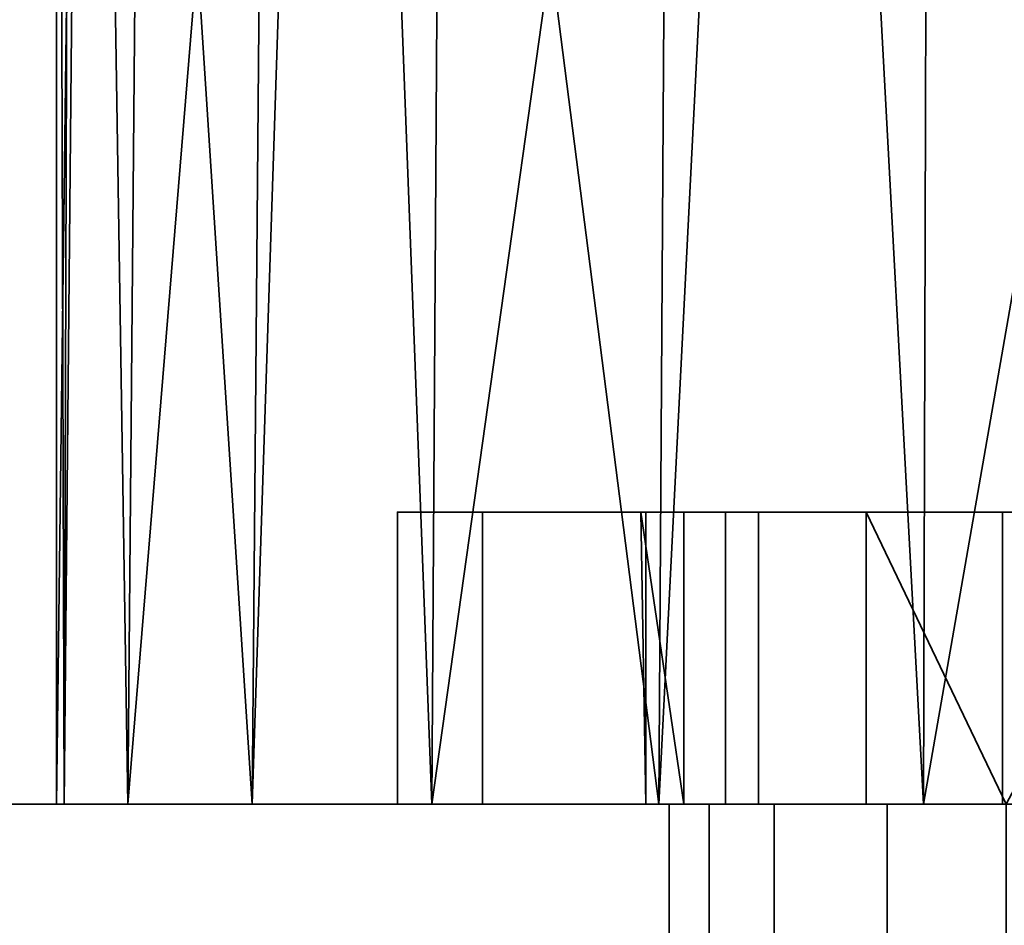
# Model space of a CAD drawing. Header units: millimetres. Extents: x -625 to 3625, y -115 to 71.
# Tile 777 of 1056: x 2541 to 2551, y 12 to 21. Entities that reach past the tile are written whole.
import ezdxf

# ---------------------------------------------------------------- set-up
doc = ezdxf.new("R2010")
doc.units = ezdxf.units.MM
doc.layers.add('151', color=7, linetype='Continuous', true_color=0xffffff)

# ---------------------------------------------------------------- blocks, each defined once
blk = doc.blocks.new('UG_SURFACE_003')
at = {"layer": '151', "color": 252, "linetype": 'Continuous', "lineweight": 35}
for points in [[(3625, -31, 2235), (3625, 69, 2235), (2275, 69, 2235), (2275, -31, 2235)], [(2425, -31, 2085), (2425, 69, 2085), (3475, 69, 2085), (3475, -31, 2085)]]:
    blk.add_3dface(points, dxfattribs=at)
blk = doc.blocks.new('UG_SURFACE_157')
at = {"layer": '151', "color": 43, "linetype": 'Continuous', "lineweight": 35}
for points in [[(2541.082, 13, 1105.568), (2541.164, 39, 1105.559), (2541, 39, 1104)], [(2541, 13, 1104), (2541, 39, 1104), (2541.328, 39, 1100.881)], [(2541.328, 39, 1100.881), (2541.734, 13, 1099.365), (2541, 13, 1104)], [(2541, 39, 1104), (2541, 13, 1104), (2541.082, 13, 1105.568)], [(2541.328, 39, 1107.119), (2541.082, 13, 1105.568), (2543.01, 13, 1111.5)], [(2541.328, 39, 1107.119), (2541.164, 39, 1105.559), (2541.082, 13, 1105.568)], [(2543.01, 13, 1111.5), (2543.234, 39, 1111.4), (2541.328, 39, 1107.119)], [(2541.328, 39, 1100.881), (2541.959, 39, 1099.465), (2541.734, 13, 1099.365)], [(2541.734, 13, 1099.365), (2541.959, 39, 1099.465), (2543.865, 39, 1095.183)], [(2543.865, 39, 1095.183), (2544.853, 13, 1093.963), (2541.734, 13, 1099.365)], [(2543.865, 39, 1112.817), (2543.01, 13, 1111.5), (2547.183, 13, 1116.135)], [(2543.865, 39, 1112.817), (2543.234, 39, 1111.4), (2543.01, 13, 1111.5)], [(2547.183, 13, 1116.135), (2547.348, 39, 1115.953), (2543.865, 39, 1112.817)], [(2543.865, 39, 1095.183), (2545.017, 39, 1094.146), (2544.853, 13, 1093.963)], [(2544.853, 13, 1093.963), (2545.017, 39, 1094.146), (2548.5, 39, 1091.01)], [(2548.5, 39, 1091.01), (2549.899, 13, 1090.297), (2544.853, 13, 1093.963)], [(2548.5, 39, 1116.99), (2547.183, 13, 1116.135), (2552.881, 13, 1118.672)], [(2548.5, 39, 1116.99), (2547.348, 39, 1115.953), (2547.183, 13, 1116.135)], [(2552.881, 13, 1118.672), (2552.957, 39, 1118.439), (2548.5, 39, 1116.99)], [(2548.5, 39, 1091.01), (2549.975, 39, 1090.53), (2549.899, 13, 1090.297)], [(2549.899, 13, 1090.297), (2549.975, 39, 1090.53), (2554.432, 39, 1089.082)], [(2554.432, 39, 1089.082), (2556, 13, 1089), (2549.899, 13, 1090.297)], [(2544.5, 13, 993.5), (2544.5, 16, 993.5), (2545.375, 16, 989.099), (2545.375, 13, 989.099)], [(2544.5, 13, 1014.5), (2544.5, 16, 1014.5), (2544.5, 16, 993.5), (2544.5, 13, 993.5)], [(2545.375, 13, 1018.901), (2545.375, 16, 1018.901), (2544.5, 16, 1014.5), (2544.5, 13, 1014.5)], [(2544.5, 16, 1014.5), (2547.049, 16, 1012.941), (2547, 16, 1012)], [(2544.5, 16, 1014.5), (2545.375, 16, 1018.901), (2548.206, 16, 1016.5), (2547.049, 16, 1012.941)], [(2545.375, 16, 989.099), (2544.5, 16, 993.5), (2549.312, 16, 1005.978), (2552.339, 16, 1003.778)], [(2547, 16, 1012), (2547.441, 16, 1009.219), (2544.5, 16, 993.5), (2544.5, 16, 1014.5)], [(2547.441, 16, 1009.219), (2549.312, 16, 1005.978), (2544.5, 16, 993.5)], [(2545.375, 13, 989.099), (2545.375, 16, 989.099), (2547.868, 16, 985.368), (2547.868, 13, 985.368)], [(2547.868, 13, 1022.632), (2547.868, 16, 1022.632), (2545.375, 16, 1018.901), (2545.375, 13, 1018.901)], [(2547.868, 16, 985.368), (2545.375, 16, 989.099), (2552.339, 16, 1003.778), (2556, 16, 1003)], [(2545.375, 16, 1018.901), (2547.868, 16, 1022.632), (2550.71, 16, 1019.281), (2548.206, 16, 1016.5)], [(2547.441, 13, 1009.219), (2547.441, 16, 1009.219), (2547, 16, 1012)], [(2547, 16, 1012), (2547.049, 13, 1012.941), (2547.441, 13, 1009.219)], [(2547, 16, 1012), (2547.049, 16, 1012.941), (2547.049, 13, 1012.941)], [(2547.049, 13, 1012.941), (2547.049, 16, 1012.941), (2548.206, 16, 1016.5), (2548.206, 13, 1016.5)], [(2549.312, 13, 1005.978), (2549.312, 16, 1005.978), (2547.441, 16, 1009.219), (2547.441, 13, 1009.219)], [(2547.868, 13, 985.368), (2547.868, 16, 985.368), (2551.599, 16, 982.875), (2551.599, 13, 982.875)], [(2551.599, 13, 1025.125), (2551.599, 16, 1025.125), (2547.868, 16, 1022.632), (2547.868, 13, 1022.632)], [(2556, 16, 1003), (2556, 16, 982), (2551.599, 16, 982.875), (2547.868, 16, 985.368)], [(2554.129, 16, 1020.803), (2550.71, 16, 1019.281), (2547.868, 16, 1022.632), (2551.599, 16, 1025.125)], [(2548.206, 13, 1016.5), (2548.206, 16, 1016.5), (2550.71, 16, 1019.281), (2550.71, 13, 1019.281)], [(2549.312, 16, 1005.978), (2549.312, 13, 1005.978), (2550.75, 13, 1004.69)], [(2550.75, 13, 1004.69), (2552.339, 16, 1003.778), (2549.312, 16, 1005.978)], [(2550.71, 13, 1019.281), (2550.71, 16, 1019.281), (2554.129, 16, 1020.803), (2554.129, 13, 1020.803)], [(2556, 0, 1190), (2556, 13, 1190), (2530, 13, 1186.5), (2530, 0, 1186.5)], [(2530, 0, 951.5), (2530, 13, 951.5), (2556, 13, 948), (2556, 0, 948)], [(2530, 13, 951.5), (2549.899, 13, 1090.297), (2545.375, 13, 1018.901), (2544.5, 13, 1014.5)], [(2544.5, 13, 1014.5), (2544.5, 13, 993.5), (2530, 13, 951.5)], [(2530, 13, 951.5), (2530, 13, 1186.5), (2541.082, 13, 1105.568), (2541, 13, 1104)], [(2556, 13, 948), (2530, 13, 951.5), (2551.599, 13, 982.875), (2556, 13, 982)], [(2544.5, 13, 993.5), (2545.375, 13, 989.099), (2530, 13, 951.5)], [(2530, 13, 1186.5), (2543.01, 13, 1111.5), (2541.082, 13, 1105.568)], [(2545.375, 13, 989.099), (2547.868, 13, 985.368), (2530, 13, 951.5)], [(2541, 13, 1104), (2541.734, 13, 1099.365), (2530, 13, 951.5)], [(2547.868, 13, 985.368), (2551.599, 13, 982.875), (2530, 13, 951.5)], [(2541.734, 13, 1099.365), (2544.853, 13, 1093.963), (2530, 13, 951.5)], [(2530, 13, 1186.5), (2547.183, 13, 1116.135), (2543.01, 13, 1111.5)], [(2530, 13, 1186.5), (2552.881, 13, 1118.672), (2547.183, 13, 1116.135)], [(2559.119, 13, 1118.672), (2552.881, 13, 1118.672), (2530, 13, 1186.5), (2556, 13, 1190)], [(2544.853, 13, 1093.963), (2549.899, 13, 1090.297), (2530, 13, 951.5)], [(2549.899, 13, 1090.297), (2547.868, 13, 1022.632), (2545.375, 13, 1018.901)], [(2547.049, 13, 1012.941), (2548.206, 13, 1016.5), (2547.699, 13, 1014.767)], [(2547.441, 13, 1009.219), (2547.049, 13, 1012.941), (2547.289, 13, 1011.173)], [(2547.699, 13, 1014.767), (2547.289, 13, 1011.173), (2547.049, 13, 1012.941)], [(2547.289, 0, 1011.173), (2547.289, 13, 1011.173), (2547.699, 13, 1014.767), (2547.699, 0, 1014.767)], [(2548.368, 0, 1007.721), (2548.368, 13, 1007.721), (2547.289, 13, 1011.173), (2547.289, 0, 1011.173)], [(2547.289, 13, 1011.173), (2548.368, 13, 1007.721), (2547.441, 13, 1009.219)], [(2549.312, 13, 1005.978), (2547.441, 13, 1009.219), (2548.368, 13, 1007.721)], [(2547.699, 0, 1014.767), (2547.699, 13, 1014.767), (2549.527, 13, 1017.888), (2549.527, 0, 1017.888)], [(2549.527, 13, 1017.888), (2547.699, 13, 1014.767), (2548.206, 13, 1016.5)], [(2551.599, 13, 1025.125), (2547.868, 13, 1022.632), (2549.899, 13, 1090.297)], [(2548.206, 13, 1016.5), (2550.71, 13, 1019.281), (2549.527, 13, 1017.888)], [(2550.75, 0, 1005), (2550.75, 13, 1005), (2548.368, 13, 1007.721), (2548.368, 0, 1007.721)], [(2548.368, 13, 1007.721), (2550.75, 13, 1005), (2550.75, 13, 1004.69), (2549.312, 13, 1005.978)], [(2549.527, 0, 1017.888), (2549.527, 13, 1017.888), (2552.461, 13, 1020.002), (2552.461, 0, 1020.002)], [(2552.461, 13, 1020.002), (2549.527, 13, 1017.888), (2550.71, 13, 1019.281)], [(2549.899, 13, 1090.297), (2556, 13, 1089), (2556, 13, 1026), (2551.599, 13, 1025.125)], [(2550.71, 13, 1019.281), (2554.129, 13, 1020.803), (2552.461, 13, 1020.002)]]:
    blk.add_3dface(points, dxfattribs=at)
blk = doc.blocks.new('UG_SURFACE_178')
at = {"layer": '151', "color": 31, "linetype": 'Continuous', "lineweight": 35}
for points in [[(3460.75, -34.75, 2069.25), (3460.75, 50.25, 2069.25), (2439.25, 50.25, 2069.25), (2439.25, -34.75, 2069.25)], [(3400.75, 45.25, 2009.25), (3400.75, 5, 2009.25), (2499.25, 5, 2009.25), (2499.25, 45.25, 2009.25)], [(3408.5, 13, 2017), (3408.5, 5, 2017), (2491.5, 5, 2017), (2491.5, 13, 2017)], [(3404.5, 13, 2013), (3408.5, 13, 2017), (2491.5, 13, 2017), (2495.5, 13, 2013)], [(3404.5, 5, 2013), (3404.5, 13, 2013), (2495.5, 13, 2013), (2495.5, 5, 2013)]]:
    blk.add_3dface(points, dxfattribs=at)
blk = doc.blocks.new('UG_SURFACE_179')
at = {"layer": '151', "color": 7, "linetype": 'Continuous', "lineweight": 35}
for points in [[(3400.75, 5, 2009.25), (3400.75, 45.25, 2009.25), (2499.25, 45.25, 2009.25), (2499.25, 5, 2009.25)], [(2499.5, 5, 2009), (2499.5, 45.25, 2009), (3400.5, 45.25, 2009), (3400.5, 5, 2009)]]:
    blk.add_3dface(points, dxfattribs=at)

msp = doc.modelspace()

# ---------------------------------------------------------------- linework, layer by layer
at = {"layer": '151', "color": 252, "linetype": 'Continuous', "lineweight": -3, "true_color": 0x939598}
for p, q in [((2544.5, 13, 1014.5), (2544.5, 16, 1014.5)), ((2544.5, 13, 993.5), (2544.5, 16, 993.5)), ((2544.5, 16, 1014.5), (2544.5, 16, 993.5)), ((3408.5, 13, 2017), (2491.5, 13, 2017)), ((3404.5, 13, 2013), (2495.5, 13, 2013)), ((2544.5, 13, 1014.5), (2544.5, 13, 993.5))]:
    msp.add_line(p, q, dxfattribs=at)
at = {"layer": '151', "color": 252, "linetype": 'Continuous', "lineweight": -3, "true_color": 0x939598, "extrusion": (0, 1, 0)}
msp.add_circle((-2556, 1012, 16), 9, dxfattribs=at)
at = {"layer": '151', "color": 252, "linetype": 'Continuous', "lineweight": -3, "true_color": 0x939598, "extrusion": (0, -1, 0)}
msp.add_circle((2556, 1104, -13), 15, dxfattribs=at)
for centre, start, end in [((2556, 1014.5, -16), 360, 180), ((2556, 993.5, -16), 180, 0), ((2556, 993.5, -13), 180, 0), ((2556, 1014.5, -13), 360, 180)]:
    msp.add_arc(centre, 11.5, start, end, dxfattribs=at)
at = {"layer": '151', "color": 252, "linetype": 'Continuous', "lineweight": -3, "true_color": 0x939598, "extrusion": (0, 1, 0)}
for centre, radius, start, end in [((-2556, 1091.679, 13), 98.321, 74.66639, 105.33361), ((-2556, 1046.321, 13), 98.321, 254.66639, 285.33361), ((-2556, 1012, 13), 9, 305.6853, 234.3147), ((-2556, 1012, 13), 8.75, 306.8699, 233.1301)]:
    msp.add_arc(centre, radius, start, end, dxfattribs=at)

# ---------------------------------------------------------------- block references
at = {"layer": '151', "color": 252, "linetype": 'Continuous', "lineweight": -3, "true_color": 0x939598}
for name in ['UG_SURFACE_157', 'UG_SURFACE_003', 'UG_SURFACE_179', 'UG_SURFACE_178']:
    msp.add_blockref(name, (0, 0), dxfattribs=at)

doc.saveas('drawing.dxf')
